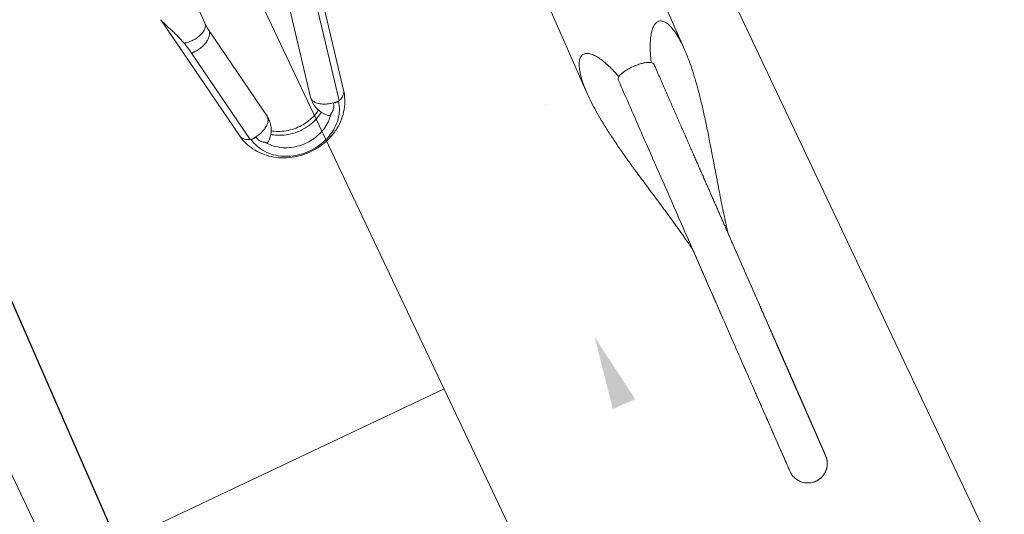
# Model space of a CAD drawing. Header units: metres. Extents: x 134157 to 138734, y 451157 to 455772.
# Tile 532 of 656: x 136622.116 to 136622.672, y 453803.401 to 453803.681. Entities that reach past the tile are written whole.
import ezdxf

# ---------------------------------------------------------------- set-up
doc = ezdxf.new("R2010")
doc.units = ezdxf.units.M
doc.layers.add('-DR-alg-hulplijnen', color=210, linetype='Continuous', plot=False)
doc.layers.add('-DR-nw-gr-arc-gras', color=7, linetype='Continuous', true_color=0xb5d5a4)
for name, color, linetype in [('-DR-nw-inr-fietsparkeren Tulip enkele beugel', 2, 'Continuous'), ('-DR-nw-maatvoering', 3, 'Continuous'), ('VELOPA-FIG25', 1, 'Continuous')]:
    doc.layers.add(name, color=color, linetype=linetype)
doc.layers.add('-DR-nw-vh-arc-sbs df bruinrood Broeder Alarmstraat', color=7, linetype='Continuous', lineweight=9, true_color=0xd8beb6)
doc.styles.add('2-5TXT', font='arial.ttf')
doc.styles.add('Drong', font='txt', dxfattribs={"height": 1.8})
doc.dimstyles.new('Drong', dxfattribs={"dimtxt": 1.8, "dimasz": 2.5, "dimexe": 0, "dimexo": 0, "dimgap": 0.9, "dimtad": 1, "dimzin": 0, "dimdsep": 46, "dimtxsty": 'Drong', "dimblk": 'dimblk-wit', "dimcen": 0, "dimse1": 1, "dimse2": 1, "dimclrd": 256, "dimclre": 1, "dimclrt": 7, "dimadec": 0, "dimazin": 0, "dimtfac": 1, "dimtmove": 0, "dimatfit": 3, "dimfxl": 1, "dimtolj": 1, "dimtzin": 0, "dimarcsym": 0})
doc.dimstyles.new('VELOPA-drukwerk', dxfattribs={"dimscale": 0, "dimtxt": 2.5, "dimasz": 2, "dimexe": 1, "dimexo": 1, "dimgap": 1, "dimtad": 1, "dimdec": 0, "dimdsep": 46, "dimtxsty": '2-5TXT', "dimcen": 8, "dimadec": 1, "dimazin": 0, "dimtfac": 1, "dimtdec": 0, "dimtmove": 0, "dimatfit": 3, "dimfxl": 1, "dimtolj": 1, "dimtzin": 0, "dimarcsym": 0})
pattern_1 = [(115.3356253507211, (136419.7180158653, 453326.2367068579), (-0.2236810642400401, -0.1059037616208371), [0.06, -0.187485]), (205.3356253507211, (136419.7180158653, 453326.2367068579), (0.1059037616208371, -0.22368106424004), [0.06, -0.187485])]

# ---------------------------------------------------------------- blocks, each defined once
blk = doc.blocks.new('*D482')
at = {"layer": '-DR-alg-hulplijnen', "color": 0, "lineweight": -2, "ltscale": 4, "transparency": 16777216}
for p, q in [((-1.268533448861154e-15, -770.7167233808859), (-1.92714493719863e-14, -1064.726652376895)), ((3625, -770.7167233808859), (3625, -1064.726652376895)), ((41.43344676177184, -1044.009928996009), (3583.566553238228, -1044.009928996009))]:
    blk.add_line(p, q, dxfattribs=at)
at = {"layer": '-DR-alg-hulplijnen', "color": 0, "ltscale": 4, "transparency": 16777216}
for points in [[(41.43344676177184, -1037.104354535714), (41.43344676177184, -1050.915503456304), (-1.800291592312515e-14, -1044.009928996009)], [(3583.566553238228, -1037.104354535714), (3583.566553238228, -1050.915503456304), (3625, -1044.009928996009)]]:
    blk.add_solid(points, dxfattribs=at)
at = {"layer": 'Defpoints', "color": 0, "ltscale": 4, "transparency": 16777216}
for p in [(0, -750), (3625, -750), (3625, -1044.009928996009)]:
    blk.add_point(p, dxfattribs=at)
at = {"layer": '-DR-alg-hulplijnen', "color": 0, "ltscale": 4, "transparency": 16777216, "insert": (1812.5, -996.8320429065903), "char_height": 51.79180845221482, "attachment_point": 5, "style": '2-5TXT'}
blk.add_mtext('\\A1;3625', dxfattribs=at)
blk = doc.blocks.new('dimblk-wit')
at = {"color": 7}
blk.add_line((2.842170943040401e-14, -0.3333333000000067), (-2.842170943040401e-14, 0.3333333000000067), dxfattribs=at)
blk.add_solid([(0, 0), (-0.7999999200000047, 0.1999999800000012), (-0.7999999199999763, -0.1999999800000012)], dxfattribs=at)
blk = doc.blocks.new('*D634')
at = {"layer": '-DR-nw-maatvoering', "lineweight": -2, "transparency": 16777216}
blk.add_line((136616.4696596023, 453791.6460135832), (136622.2968280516, 453806.2631956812), dxfattribs=at)
at = {"layer": 'Defpoints', "color": 0, "transparency": 16777216}
for p in [(136622.4819835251, 453806.7276496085), (136622.889603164, 453806.5651512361), (136616.6921237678, 453791.0190612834)]:
    blk.add_point(p, dxfattribs=at)
at = {"layer": '-DR-nw-maatvoering', "lineweight": -2, "transparency": 16777216, "xscale": 0.5, "yscale": 0.5, "zscale": 0.5}
for p, rotation in [((136622.481983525, 453806.7276496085), 68.26520454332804), ((136616.2845041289, 453791.1815596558), 248.2652045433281)]:
    blk.add_blockref('dimblk-wit', p, dxfattribs=dict(at, rotation=rotation))
at = {"layer": '-DR-nw-maatvoering', "color": 7, "transparency": 16777216, "insert": (136619.0454071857, 453799.089283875), "char_height": 0.36, "attachment_point": 5, "rotation": 68.26520454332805, "style": 'Drong'}
blk.add_mtext('\\A1;16.75', dxfattribs=at)
blk = doc.blocks.new('Fietsenrek Tulip enkel')
at = {"layer": '-DR-alg-hulplijnen', "ltscale": 4}
blk.add_line((1925, 0), (0, 0), dxfattribs=at)
at = {"layer": 'VELOPA-FIG25', "color": 252, "linetype": 'Continuous', "lineweight": 9}
for p, q in [((495.772689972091, -141.0990760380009), (573.5617494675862, -155.412532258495)), ((578.061183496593, -160.0371666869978), (520.0285534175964, -149.358961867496)), ((507.4947259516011, -162.9999999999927), (311.0747259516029, -162.9999999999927)), ((569.7877324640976, -174.0683839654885), (511.7551023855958, -163.3901791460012)), ((511.7551023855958, -163.3901791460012), (512.3705032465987, -163.4460002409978)), ((511.7551023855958, -211.6098208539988), (569.7877324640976, -200.931616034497)), ((520.0285534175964, -225.6410381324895), (578.061183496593, -214.962833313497)), ((495.7557838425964, -233.9040347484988), (573.5617494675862, -219.587467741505)), ((298.658684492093, -344.8499999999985), (630.2552322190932, -344.8499999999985)), ((309.4598630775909, -405.1499999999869), (630.2507963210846, -405.1499999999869))]:
    blk.add_line(p, q, dxfattribs=at)
for points, start_tangent, end_tangent in [([(513.1607519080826, -147.7183760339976), (510.0422459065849, -146.6946697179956), (507.153079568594, -145.6307649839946), (504.4932891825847, -144.5501866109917), (502.0300367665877, -143.480861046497), (499.7637301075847, -142.4865463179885), (497.7815417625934, -141.6876164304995), (496.0994907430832, -141.1684539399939), (495.7265333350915, -141.0897224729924)], (-0.9553822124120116, 0.2953723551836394), (-0.9832483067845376, 0.1822711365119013)), ([(507.4947259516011, -163), (508.9946258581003, -162.6679655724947), (510.403976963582, -161.6919071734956), (511.6376968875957, -160.130749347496), (512.6213060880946, -158.0787390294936), (513.2954241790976, -155.6597558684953), (513.6193547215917, -153.0198336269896), (513.5735420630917, -150.3183441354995), (513.1607519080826, -147.7183760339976)], (1, 0), (-0.2299615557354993, 0.973199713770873)), ([(512.370503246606, -163.4460002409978), (513.8332429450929, -163.1500431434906), (515.2912186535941, -162.2782816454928), (516.6650685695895, -160.878168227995), (517.8800100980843, -159.0259150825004), (518.869910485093, -156.822345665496), (519.5808866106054, -154.3874065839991), (519.9742380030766, -151.8536385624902), (520.0285534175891, -149.358961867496)], (1, 0), (-0.04841406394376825, 0.9988273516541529)), ([(520.0285534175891, -149.358961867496), (517.6052190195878, -148.8716865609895), (515.3152293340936, -148.3272174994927), (513.1607519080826, -147.7183760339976)], (-0.9834894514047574, 0.1809654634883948), (-0.9553822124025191, 0.2953723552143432)), ([(573.5617138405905, -155.4127280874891), (573.7128661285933, -155.4431628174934), (575.4500885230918, -156.2476258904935), (576.9283822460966, -157.8094454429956), (578.061183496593, -160.0371666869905)], (0.9838505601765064, -0.1789918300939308), (0.3481890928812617, -0.9374243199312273)), ([(573.5617494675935, -219.5874677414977), (578.7706373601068, -218.0776590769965), (583.6881667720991, -215.5124794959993), (588.2215604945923, -211.8576967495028), (592.0143276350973, -207.3459410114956), (595.0129162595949, -202.0121346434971), (597.0151496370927, -196.1921108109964), (597.984348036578, -190.0517689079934), (597.892170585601, -183.8694163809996), (596.757943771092, -177.8318916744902), (594.6560760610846, -172.2159666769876), (591.6399866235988, -167.1248132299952), (587.9239800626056, -162.8540007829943), (583.523176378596, -159.3805036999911), (578.7266569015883, -156.9047444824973), (573.5617494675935, -155.412532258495)], (0.9834894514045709, 0.1809654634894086), (-0.9834894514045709, 0.1809654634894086)), ([(577.8828285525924, -163.5944361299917), (578.0581665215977, -161.7951034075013), (578.061183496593, -160.0371666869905)], (0.1429102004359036, 0.9897356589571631), (-0.04841406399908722, 0.9988273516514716)), ([(577.8828285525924, -163.5944361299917), (578.1861512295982, -162.8770445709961), (578.3573884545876, -162.0765153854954), (578.3780841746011, -161.2791146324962), (578.2446153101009, -160.5658552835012)], (0.4845798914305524, 0.8747470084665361), (-0.3077783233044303, 0.9514580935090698)), ([(578.2446153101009, -160.5658552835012), (578.1548630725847, -160.2980427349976), (578.061183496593, -160.0371666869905)], (-0.3077783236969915, 0.9514580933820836), (-0.3481890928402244, 0.9374243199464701)), ([(578.2446153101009, -214.4341447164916), (583.0011780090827, -212.9043890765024), (587.3700303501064, -210.1679985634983), (591.143664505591, -206.3549437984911), (594.1428437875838, -201.6463338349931), (596.2251158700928, -196.2658140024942), (597.2915788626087, -190.4689434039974), (597.2915788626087, -184.5310565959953), (596.2251158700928, -178.7341859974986), (594.1428437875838, -173.3536661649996), (591.143664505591, -168.6450562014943), (587.3700303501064, -164.8320014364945), (583.0011780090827, -162.0956109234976), (578.2446153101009, -160.5658552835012)], (0.9834894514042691, 0.1809654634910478), (-0.9834894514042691, 0.1809654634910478)), ([(511.7551023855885, -163.3901791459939), (510.3443160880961, -163.1741171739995), (508.922379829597, -163.0436381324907), (507.4947259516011, -163)], (-0.9834894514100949, 0.1809654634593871), (-1, 0)), ([(577.8828285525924, -163.5944361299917), (577.2849133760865, -166.3407292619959), (576.3266383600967, -168.8847591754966), (575.0707194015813, -171.0600332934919), (573.5993227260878, -172.72422531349), (572.0088353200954, -173.768359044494), (570.4029777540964, -174.1242050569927), (569.7881758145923, -174.0660051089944)], (-0.1429101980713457, -0.9897356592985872), (-0.9830726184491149, 0.1832163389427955)), ([(581.3055040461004, -165.1294488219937), (581.2596432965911, -165.0871941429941), (580.5832160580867, -164.5618098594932), (579.7776140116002, -164.1331376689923), (578.861981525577, -163.8170787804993), (577.8828285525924, -163.5944361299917)], (-0.7317919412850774, 0.6815281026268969), (-0.9834894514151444, 0.1809654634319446)), ([(581.7429735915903, -165.579241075), (581.3055040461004, -165.1294488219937)], (-0.6639546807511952, 0.7477728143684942), (-0.7317919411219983, 0.6815281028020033)), ([(583.3163983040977, -167.5550836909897), (583.3107844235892, -167.5510886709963), (583.0006612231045, -167.2355749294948), (582.6643575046, -166.7823136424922), (582.2783152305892, -166.2445987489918), (581.8175673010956, -165.6645055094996), (581.7429735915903, -165.579241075)], (-0.816839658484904, 0.576864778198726), (-0.6639546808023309, 0.7477728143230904)), ([(569.7877324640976, -174.0683839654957), (572.74650692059, -174.2877739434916), (575.6955799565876, -173.8647761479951), (578.5244736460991, -172.8009716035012), (581.0982246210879, -171.1255928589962), (583.3039738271, -168.8824958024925), (583.9188253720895, -168.0466727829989)], (0.9834894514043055, -0.1809654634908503), (0.5641571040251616, 0.8256674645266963)), ([(579.9956035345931, -203.1606989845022), (581.9342555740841, -199.9058249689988), (583.7395385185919, -195.1817957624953), (584.6636466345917, -190.1008767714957), (584.6636466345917, -184.8991232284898), (583.7395385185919, -179.8182042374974), (581.9342555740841, -175.0941750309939), (579.9956035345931, -171.8393010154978)], (0.5773998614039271, 0.8164615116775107), (-0.5773998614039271, 0.8164615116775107)), ([(583.8994268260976, -167.9998713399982), (583.680129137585, -167.828367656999), (583.3163900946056, -167.5552250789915)], (-0.7831416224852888, 0.6218433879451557), (-0.8069365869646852, 0.5906380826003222)), ([(583.8995416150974, -207.0000360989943), (586.6723694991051, -204.3154133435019), (589.1502162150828, -200.7668309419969), (591.0006356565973, -196.6789411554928), (592.1475709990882, -192.2146738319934), (592.5417483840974, -187.5510255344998), (592.16362860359, -182.8813609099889), (591.0284676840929, -178.4008529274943), (589.1822902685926, -174.2899318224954), (586.7002369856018, -170.7172589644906), (583.8994268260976, -167.9998713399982)], (0.7831353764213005, 0.6218512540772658), (-0.7831416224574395, 0.621843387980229)), ([(578.2560795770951, -202.1207758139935), (579.0847439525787, -200.7668309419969), (580.9351633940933, -196.6789411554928), (582.0820987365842, -192.2146738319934), (582.4762761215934, -187.5510255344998), (582.098156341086, -182.8813609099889), (580.9629954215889, -178.4008529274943), (579.1168180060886, -174.2899318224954), (578.2557944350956, -172.8787873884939)], (0.5507126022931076, 0.834694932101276), (-0.5507311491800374, 0.834682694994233)), ([(569.7877324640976, -200.9316160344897), (572.74650692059, -200.7122260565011), (575.6955799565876, -201.1352238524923), (578.5244736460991, -202.1990283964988), (581.0982246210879, -203.8744071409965), (583.3039738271, -206.117504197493), (583.917779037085, -206.9517960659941)], (0.9834894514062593, 0.1809654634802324), (0.5642593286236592, -0.8255976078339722)), ([(569.7881761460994, -200.9339966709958), (570.4031333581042, -200.8757949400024), (570.4376453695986, -200.8758824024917)], (0.9830726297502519, 0.1832162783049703), (0.9999700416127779, -0.007740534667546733)), ([(570.4376453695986, -200.8758824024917), (572.008766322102, -201.2316107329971), (573.5993205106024, -202.2757727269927), (575.0707066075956, -203.9399486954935), (576.3266339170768, -206.1152313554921), (577.2849118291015, -208.6592654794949), (577.8828285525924, -211.4055638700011)], (0.9999700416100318, -0.007740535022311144), (0.1429101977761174, -0.9897356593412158)), ([(577.8828285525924, -211.4055638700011), (578.8483278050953, -211.1866933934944), (579.7620077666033, -210.8735213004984), (580.5740716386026, -210.4441363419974), (581.2582947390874, -209.9140350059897), (581.3048289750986, -209.8711807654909)], (0.9834894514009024, 0.1809654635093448), (0.7319026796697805, 0.6814091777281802)), ([(581.3048289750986, -209.8711807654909), (581.7614555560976, -209.3998654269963)], (0.7319026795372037, 0.6814091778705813), (0.661212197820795, 0.7501989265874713)), ([(581.7614555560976, -209.3998654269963), (581.8226206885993, -209.3296260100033), (582.2868631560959, -208.743856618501), (582.6730661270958, -208.2054200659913), (583.0086431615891, -207.7546029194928), (583.3163857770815, -207.4447451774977)], (0.6612121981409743, 0.7501989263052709), (0.8176137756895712, 0.5757670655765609)), ([(583.3163898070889, -207.4447759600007), (583.6631090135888, -207.1847250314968), (583.8995416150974, -207.0000360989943)], (0.8069358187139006, 0.5906391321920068), (0.7831353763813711, 0.6218512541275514)), ([(578.061183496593, -214.962833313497), (576.9283822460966, -217.1905545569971), (575.4500885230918, -218.7523741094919), (573.7128661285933, -219.556837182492), (573.5617138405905, -219.5872719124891)], (-0.3481890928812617, -0.9374243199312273), (-0.9838505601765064, -0.1789918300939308)), ([(577.8828285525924, -211.4055638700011), (578.1861512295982, -212.1229554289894), (578.3573884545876, -212.9234846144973), (578.3780841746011, -213.7208853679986), (578.2446153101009, -214.4341447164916)], (0.4845798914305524, -0.8747470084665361), (-0.3077783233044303, -0.9514580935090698)), ([(577.8828285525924, -211.4055638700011), (578.0581665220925, -213.2048965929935), (578.061183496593, -214.962833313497)], (0.1429102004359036, -0.9897356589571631), (-0.04841406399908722, -0.9988273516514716)), ([(578.2446153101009, -214.4341447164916), (578.1548630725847, -214.7019572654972), (578.061183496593, -214.962833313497)], (-0.3077783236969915, -0.9514580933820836), (-0.3481890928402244, -0.9374243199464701)), ([(623.1085956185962, -362.975236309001), (622.2150253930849, -362.6181009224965), (618.5377257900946, -360.9725926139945), (615.4324675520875, -359.2727979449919), (612.9078133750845, -357.5213157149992), (610.996451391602, -355.7188084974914), (609.7693030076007, -353.8682929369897), (609.3515709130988, -351.9886879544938), (609.8926333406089, -350.1718612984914), (611.419115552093, -348.5539733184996), (613.8862791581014, -347.1894561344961), (617.2304940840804, -346.1165101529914), (621.2275092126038, -345.3817202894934), (625.6913015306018, -344.9707063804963), (630.2434380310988, -344.8499869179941)], (-0.9310904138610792, 0.3647884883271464), (0.9999999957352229, -9.235558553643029e-05)), ([(630.2434380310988, -344.8499869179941), (630.5682460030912, -344.8505678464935), (635.8394298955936, -345.0005259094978), (641.5077718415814, -345.4091434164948), (647.5858134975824, -346.0710287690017), (654.0919371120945, -346.9837572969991), (661.0486862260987, -348.1453052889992), (668.4823239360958, -349.5517247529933), (676.4228659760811, -351.1947983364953), (684.9047558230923, -353.0596304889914), (693.9686945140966, -355.1223479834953), (703.6661116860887, -357.3484173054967), (714.065781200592, -359.6916043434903), (725.2560965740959, -362.0921755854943), (734.9299721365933, -364.0195937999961)], (0.9999999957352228, -9.235558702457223e-05), (0.9822508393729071, -0.1875720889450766)), ([(629.0812565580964, -365.0520946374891), (626.4720561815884, -364.203896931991), (623.1085956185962, -362.975236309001)], (-0.9552161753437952, 0.2959088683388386), (-0.9310904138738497, 0.3647884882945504)), ([(630.4995653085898, -364.0113614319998), (630.0894004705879, -364.0777108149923), (629.2739631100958, -364.7146653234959), (628.527582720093, -365.9657673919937), (627.912531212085, -367.7049275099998), (627.4392903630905, -369.8863189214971), (627.1412687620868, -372.3970982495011), (627.0431135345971, -375)], (-0.9999999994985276, 3.166930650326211e-05), (0, -1)), ([(872.2429914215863, -364.0004512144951), (871.4931166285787, -364.0000542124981), (869.4321402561, -364.0000253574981), (865.9668989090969, -363.9997935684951), (861.1663724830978, -363.9999842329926), (855.1057197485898, -363.9999909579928), (847.8372212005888, -363.9998791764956), (839.2823724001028, -364.0001512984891), (829.3728744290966, -364.0001620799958), (818.0721323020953, -363.9998144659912), (805.4171970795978, -364.0001844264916), (791.4152382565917, -363.998548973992), (776.0161688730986, -364.0001285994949), (759.0278948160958, -364.0000092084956), (740.0685224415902, -364.0000362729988), (718.6458642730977, -363.999994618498), (693.9956133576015, -363.9999833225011), (664.8701945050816, -364.0000025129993), (630.4995657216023, -364.000002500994)], (-0.9999996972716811, 0.0007781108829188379), (-0.9999999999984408, 1.765950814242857e-06)), ([(776.9873472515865, -364.0000712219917), (765.312209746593, -363.9999653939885), (743.8571046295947, -363.9999999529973), (734.9336313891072, -364.0000654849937)], (-0.9999999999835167, 5.741668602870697e-06), (-0.9999999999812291, -6.12716366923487e-06)), ([(810.7829483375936, -364.0000404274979), (803.1118054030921, -363.9999004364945)], (-0.9999999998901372, 1.482314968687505e-05), (-0.9999999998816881, 1.538258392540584e-05)), ([(850.0260308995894, -363.9998981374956), (845.338346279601, -363.9997527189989), (836.2556908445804, -363.9999374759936), (825.7705308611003, -363.9999853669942), (824.0263019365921, -363.9999962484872)], (-0.9999999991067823, 4.226624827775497e-05), (-0.9999999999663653, -8.20179703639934e-06)), ([(856.730545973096, -364.0000669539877), (853.1773717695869, -364.0000204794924), (850.0260308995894, -363.9998981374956)], (-0.9999999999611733, -8.812121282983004e-06), (-0.9999999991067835, 4.226621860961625e-05)), ([(871.4694475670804, -364.000045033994), (871.4139717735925, -364.000025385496), (869.0702892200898, -363.9998221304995), (865.1537784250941, -363.9996671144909), (859.7983261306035, -363.9999621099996), (856.730545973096, -364.0000669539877)], (-0.9999999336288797, 0.000364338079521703), (-0.9999999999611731, -8.812155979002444e-06)), ([(872.2429914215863, -364.0004512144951), (871.4694475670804, -364.000045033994)], (-0.9999997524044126, 0.0007036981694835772), (-0.9999999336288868, 0.0003643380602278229)), ([(883.1628713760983, -375.0000000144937), (882.9785095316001, -372.9941615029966), (882.2363011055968, -370.5810662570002), (880.9634476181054, -368.4007516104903), (879.2270010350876, -366.5680747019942), (877.1184349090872, -365.1795784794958), (874.748826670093, -364.3084069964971), (872.2429914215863, -364.0004512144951)], (-0.000207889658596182, 0.9999999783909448), (-0.999973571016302, 0.007270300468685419)), ([(627.0431135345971, -375), (627.1413231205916, -377.6036120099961), (627.4393626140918, -380.1141189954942), (627.9124566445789, -382.2948046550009), (628.5276296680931, -384.0343363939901), (629.274075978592, -385.2854708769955), (630.0892778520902, -385.9222425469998), (630.4995554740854, -385.9886385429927)], (0, -1), (0.9999999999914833, 4.127184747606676e-06)), ([(871.9053827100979, -386.0000242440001), (872.0186496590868, -386.0001062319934), (872.1314808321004, -386.0000680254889), (872.2394728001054, -385.9995943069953), (872.352623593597, -385.9982075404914), (872.469788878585, -385.9955620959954), (872.6096794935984, -385.9907679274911), (872.7593012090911, -385.9836665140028), (872.9182448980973, -385.9738833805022), (873.0846190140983, -385.9611649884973), (873.2559320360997, -385.945411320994), (873.4296574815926, -385.9266701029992), (873.6048133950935, -385.9049405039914), (873.782468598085, -385.8799764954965), (873.9632663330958, -385.8515263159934), (874.1478368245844, -385.819289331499), (874.3367942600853, -385.7829140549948), (874.5307265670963, -385.7419973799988), (874.7297973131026, -385.6961773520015), (874.9335433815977, -385.6452229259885), (875.1414431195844, -385.5889368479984), (875.3529690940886, -385.5271473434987), (875.5675922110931, -385.4597091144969), (875.7848862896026, -385.3864687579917), (876.0045559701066, -385.3072437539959), (876.2263066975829, -385.2218588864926), (876.4498359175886, -385.130149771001), (876.6748334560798, -385.0319635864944), (876.9009819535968, -384.9271597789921), (877.1279573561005, -384.8156107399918), (877.3554294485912, -384.6972024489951), (877.5830624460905, -384.5718350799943), (877.8105427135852, -384.4394073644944), (878.0379350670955, -384.2995879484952), (878.2655584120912, -384.1518319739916), (878.4936867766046, -383.9955380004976), (878.7225365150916, -383.8300528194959), (878.9522602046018, -383.6546723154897), (879.1829399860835, -383.4686425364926), (879.4145805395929, -383.2711608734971), (879.6472223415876, -383.0612653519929), (879.881109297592, -382.8376294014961), (880.1163775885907, -382.5987824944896), (880.352761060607, -382.3434045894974), (880.5886089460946, -382.071559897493), (880.8218664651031, -381.783947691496), (881.0505732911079, -381.4814369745), (881.2728853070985, -381.1650663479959), (881.4870965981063, -380.836038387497), (881.6919304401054, -380.4952408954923), (881.8867776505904, -380.1426063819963), (882.0710548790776, -379.7779454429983), (882.244111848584, -379.4010859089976), (882.4052289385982, -379.0118793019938), (882.553615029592, -378.6102078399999), (882.6884056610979, -378.1959920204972), (882.8086615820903, -377.76919881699), (882.91336776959, -377.3298505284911), (883.0014330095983, -376.8780342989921), (883.071690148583, -376.413912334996), (883.1228971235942, -375.9377328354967), (883.1537389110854, -375.4498416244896), (883.1629410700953, -375)], (0.9999997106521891, -0.0007607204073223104), (-3.90510129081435e-07, 0.9999999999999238)), ([(623.1077570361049, -387.0250978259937), (622.282172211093, -387.3545593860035), (618.6141333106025, -388.9897904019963), (615.511803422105, -390.6787742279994), (612.9832051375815, -392.4188048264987), (611.0595254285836, -394.2091158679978), (609.8089641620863, -396.0461268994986), (609.3506863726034, -397.9149309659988), (609.8308567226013, -399.7218948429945), (611.2801363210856, -401.339836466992), (613.7006237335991, -402.7312795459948), (617.0481344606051, -403.8383705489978), (621.0658384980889, -404.5964227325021), (625.5584077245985, -405.0217434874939), (630.2425906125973, -405.1500083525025)], (-0.9310869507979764, -0.36479732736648), (0.99999999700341, 7.741563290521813e-05)), ([(629.0812124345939, -384.9479210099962), (626.5235794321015, -385.7785405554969), (623.1077570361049, -387.0250978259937)], (-0.9552154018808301, -0.295911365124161), (-0.9310869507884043, -0.3647973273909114)), ([(630.2425906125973, -405.1500083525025), (630.4658011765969, -405.1497307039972), (635.767115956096, -405.0031636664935), (641.4645281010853, -404.5947976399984), (647.5697844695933, -403.9309780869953), (654.1006234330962, -403.0149028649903), (661.0790582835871, -401.8492659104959), (668.5311102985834, -400.4385772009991), (676.4866384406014, -398.7915415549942), (684.9797676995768, -396.9235203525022), (694.050784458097, -394.8588074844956), (703.7504897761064, -392.6323013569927), (714.147311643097, -390.2903733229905), (725.3289978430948, -387.8927360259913), (734.9316254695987, -385.9800912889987)], (0.9999999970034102, 7.741562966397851e-05), (0.9822513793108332, 0.1875692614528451)), ([(630.4995555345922, -386.000002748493), (631.0568438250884, -386.0000059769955), (633.1263456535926, -386.0000264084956), (635.1684272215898, -386.0000554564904), (637.1836616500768, -386.0000880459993), (639.1726193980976, -386.0001201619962), (641.1358685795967, -386.0001487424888), (643.0739752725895, -386.0001715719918), (644.9875038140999, -386.000187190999), (646.877017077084, -386.0001948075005), (648.7430767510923, -386.0001942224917), (650.5862397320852, -386.0001857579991), (652.4070537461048, -386.0001701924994), (654.2060658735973, -386.0001487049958), (655.9838238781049, -386.0001228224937), (657.7408763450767, -386.0000943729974), (659.4777728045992, -386.0000654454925), (661.1950638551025, -386.0000383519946), (662.8933012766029, -386.0000155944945), (664.573039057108, -385.9999995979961), (666.2348340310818, -385.999990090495), (667.8792405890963, -385.9999852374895), (669.50674258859, -385.9999835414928), (671.1176652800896, -385.9999838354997), (672.7123135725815, -385.9999852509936), (674.2909936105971, -385.9999871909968), (675.8540127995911, -385.9999892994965), (677.4016798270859, -385.9999914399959), (678.9343046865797, -385.999993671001), (680.4521986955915, -385.9999962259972), (681.955674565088, -385.9999994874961), (683.44504654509, -386.0000034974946), (684.9206289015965, -386.0000076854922), (686.3827370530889, -386.0000115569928), (687.8316860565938, -386.0000147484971), (689.2677387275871, -386.0000170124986), (690.6910985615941, -386.0000182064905), (692.1019671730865, -386.0000182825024), (693.5005475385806, -386.0000172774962), (694.8870439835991, -386.0000153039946), (696.2616621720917, -386.0000125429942), (697.6246090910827, -386.0000092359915), (698.9760930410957, -386.0000056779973), (700.3163236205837, -386.0000022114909), (701.6455117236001, -385.9999992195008), (702.9638692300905, -385.9999969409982), (704.2716082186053, -385.999995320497), (705.5689419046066, -385.9999942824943), (706.8560848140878, -385.9999937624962), (708.1332461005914, -385.9999937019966), (709.4005792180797, -385.9999940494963), (710.6582100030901, -385.9999947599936), (711.9062651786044, -385.9999957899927), (713.1448725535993, -385.9999970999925), (714.3741610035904, -385.9999986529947), (715.5942604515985, -386.0000004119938), (716.8053018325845, -386.0000023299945), (718.007416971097, -386.0000043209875), (719.2007386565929, -386.0000062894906), (720.3854006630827, -386.0000081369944), (721.5615377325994, -386.0000097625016), (722.7292855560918, -386.0000110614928), (723.888780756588, -386.0000119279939), (725.0401608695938, -386.0000122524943), (726.1835643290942, -386.0000119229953), (727.3191304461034, -386.0000108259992), (728.4469925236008, -386.0000088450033), (729.567245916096, -386.0000058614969), (730.6799742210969, -386.0000017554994), (731.7852616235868, -385.9999964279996), (732.8831913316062, -385.999990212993), (733.9738462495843, -385.9999837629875), (735.0573100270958, -385.9999776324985), (736.1336670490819, -385.9999722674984), (737.203002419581, -385.9999680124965), (738.2654019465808, -385.999965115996), (739.3209521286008, -385.9999637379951), (740.3697401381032, -385.9999639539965), (741.411853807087, -385.9999657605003), (742.4473816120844, -385.9999690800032), (743.4764126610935, -385.9999737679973), (744.4990366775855, -385.9999796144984), (745.5153439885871, -385.9999863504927), (746.5254255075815, -385.9999936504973), (747.5293727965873, -386.0000011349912), (748.5272819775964, -386.0000081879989), (749.5193709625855, -386.0000140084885), (750.5057818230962, -386.0000179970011), (751.4865296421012, -386.0000197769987), (752.4616311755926, -386.0000191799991), (753.4311048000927, -386.0000162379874), (754.3949704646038, -386.0000111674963), (755.3532496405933, -386.0000043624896), (756.3059609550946, -385.9999965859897), (757.2530811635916, -385.9999904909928), (758.1945653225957, -385.9999885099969), (759.1303725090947, -385.9999913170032), (760.0604660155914, -385.9999979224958), (760.9848532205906, -386.0000051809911), (761.9037100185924, -386.0000079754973), (762.8172507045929, -386.0000048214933), (763.7256830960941, -385.9999988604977), (764.6292087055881, -385.9999976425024), (765.5280142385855, -386.000011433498), (766.4221813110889, -386.0000376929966), (767.311727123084, -386.0000664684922), (768.1966693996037, -386.0000900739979), (769.0770274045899, -386.0001031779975), (769.9528218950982, -386.0001027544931), (770.824065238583, -386.0000880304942), (771.6907930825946, -386.0000604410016), (772.5530724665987, -386.0000235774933), (773.4109700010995, -385.9999831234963), (774.2645347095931, -385.9999439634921), (775.113783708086, -385.9999070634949), (775.958732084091, -385.9998735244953), (776.7993965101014, -385.9998450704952), (777.6357951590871, -385.9998240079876), (778.467947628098, -385.9998131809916), (779.2958748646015, -385.9998159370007), (780.1195990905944, -385.9998360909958), (780.9391437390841, -385.9998778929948), (781.7545333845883, -385.9999459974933), (782.5657937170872, -386.0000453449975), (783.3729535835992, -386.0001752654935), (784.1760460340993, -386.0003262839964), (784.9751051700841, -386.0004891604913), (785.770165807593, -386.0006557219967), (786.5612634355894, -386.0008188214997), (787.3484341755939, -386.0009722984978), (788.1317147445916, -386.001110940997), (788.9111424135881, -386.0012304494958), (789.6867549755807, -386.0013274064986), (790.4585907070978, -386.0013992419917), (791.2266883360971, -386.0014442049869), (791.9910870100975, -386.0014613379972), (792.7518235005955, -386.0014504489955), (793.5088956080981, -386.0014120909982), (794.2622939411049, -386.001347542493), (795.0120142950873, -386.0012587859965), (795.7580534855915, -386.0011484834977), (796.5004093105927, -386.0010199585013), (797.2390805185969, -386.000877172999), (797.9740667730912, -386.0007247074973), (798.7053686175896, -386.0005677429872), (799.4329874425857, -386.0004120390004), (800.1569254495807, -386.0002639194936), (800.8771856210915, -386.0001302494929), (801.5937716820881, -386.0000184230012), (802.3066882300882, -385.9999345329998), (803.015935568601, -385.9998763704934), (803.7215117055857, -385.9998395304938), (804.4234156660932, -385.9998200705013), (805.121647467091, -385.999814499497), (805.816208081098, -385.9998197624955), (806.5070994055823, -385.9998332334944), (807.194324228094, -385.9998527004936), (807.8778861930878, -385.9998763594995), (808.5577897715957, -385.9999028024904), (809.2340402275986, -385.9999310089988), (809.9066435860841, -385.9999603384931), (810.5756066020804, -385.9999905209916), (811.2409367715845, -386.0000216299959), (811.902640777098, -386.0000532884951), (812.5607224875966, -386.0000843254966), (813.2151862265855, -386.0001136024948), (813.8660371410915, -386.0001400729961), (814.513281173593, -386.0001627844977), (815.1569250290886, -386.0001808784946), (815.7969691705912, -386.0001935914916), (816.4333966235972, -386.000200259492), (817.0661932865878, -386.0002003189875), (817.6953462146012, -386.0001933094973), (818.3208434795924, -386.0001788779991), (818.9426741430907, -386.000156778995), (819.5608282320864, -386.000126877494), (820.1752967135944, -386.0000891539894), (820.7860714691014, -386.0000437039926), (821.3931429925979, -385.9999909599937), (821.9964928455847, -385.9999338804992), (822.5961054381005, -385.9998765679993), (823.1919668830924, -385.9998224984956), (823.7840645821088, -385.9997745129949), (824.3723872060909, -385.999734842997), (824.9569246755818, -385.9997051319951), (825.5376681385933, -385.999686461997), (826.1146099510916, -385.9996793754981), (826.687743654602, -385.9996838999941), (827.2570639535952, -385.9996995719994), (827.8225666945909, -385.9997254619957), (828.3842488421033, -385.9997601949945), (828.9421084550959, -385.9998019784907), (829.4961446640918, -385.9998486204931), (830.0463576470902, -385.9998975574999), (830.5927486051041, -385.9999458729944), (831.1353183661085, -385.9999903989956), (831.6740658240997, -386.0000290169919), (832.2089984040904, -386.0000606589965), (832.740124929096, -386.0000843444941), (833.2674547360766, -386.0000991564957), (833.7909976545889, -386.0001042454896), (834.3107639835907, -386.0000988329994), (834.8267644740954, -386.0000822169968), (835.3390103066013, -386.0000537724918), (835.8475129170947, -386.0000129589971), (836.3522400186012, -385.9999618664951), (836.8531523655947, -385.9999099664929), (837.3502400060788, -385.9998658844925), (837.8435367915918, -385.9998355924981), (838.3331023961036, -385.9998225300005), (838.8189598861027, -385.9998277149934), (839.3011338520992, -385.9998498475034), (839.7796504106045, -385.9998854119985), (840.2545371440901, -385.9999287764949), (840.7258230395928, -385.9999722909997), (841.193535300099, -386.0000064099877), (841.657617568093, -386.0000247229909), (842.1180408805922, -386.0000299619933), (842.5748094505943, -386.0000257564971), (843.0279279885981, -386.0000154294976), (843.477401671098, -386.0000020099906), (843.923236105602, -385.9999882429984), (844.365437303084, -385.9999765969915), (844.8040116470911, -385.9999692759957), (845.2389658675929, -385.9999682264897), (845.6703070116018, -385.9999751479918), (846.0980424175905, -385.9999914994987), (846.5221963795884, -386.0000181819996), (846.9428431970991, -386.0000516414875), (847.3600038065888, -386.0000860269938), (847.7736922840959, -386.0001166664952), (848.1839217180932, -386.0001400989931), (848.590704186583, -386.0001540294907), (848.9940507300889, -386.0001572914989), (849.3939713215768, -386.0001498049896), (849.7904748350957, -386.0001325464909), (850.1835690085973, -386.0001075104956), (850.5732604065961, -386.0000776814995), (850.9595543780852, -386.000047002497), (851.3424550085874, -386.000020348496), (851.7219805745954, -386.0000033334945), (852.0982521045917, -385.9999973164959), (852.4712981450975, -385.9999984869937), (852.8411219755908, -386.0000034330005), (853.2077260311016, -386.0000094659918), (853.5711118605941, -386.0000146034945), (853.9312800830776, -386.0000175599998), (854.2882303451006, -386.0000177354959), (854.6419612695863, -386.0000152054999), (854.9924704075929, -386.0000107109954), (855.3397541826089, -386.0000056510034), (855.6838078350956, -386.0000020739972), (856.0246253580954, -386.0000026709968), (856.3621994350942, -386.0000107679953), (856.6965691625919, -386.0000297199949), (857.0278646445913, -386.0000573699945), (857.3560743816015, -386.0000887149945), (857.6811628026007, -386.000119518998), (858.0030936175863, -386.0001463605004), (858.3218301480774, -386.0001666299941), (858.6373352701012, -386.0001785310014), (858.9495713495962, -386.00018107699), (859.2585001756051, -386.0001740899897), (859.5640828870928, -386.000158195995), (859.8662798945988, -386.0001348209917), (860.1650507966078, -386.0001061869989), (860.4603542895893, -386.0000753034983), (860.7521480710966, -386.0000459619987), (861.0403887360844, -386.0000227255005), (861.3250432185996, -386.0000108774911), (861.6062922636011, -386.0000123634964), (861.8841857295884, -386.0000224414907), (862.1586879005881, -386.0000364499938), (862.4297622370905, -386.0000506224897), (862.6973712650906, -386.0000620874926), (862.9614764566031, -386.0000688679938), (863.2220380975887, -386.0000698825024), (863.4790151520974, -386.0000649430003), (863.7323651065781, -386.000054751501), (863.9820438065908, -386.0000408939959), (864.2280052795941, -386.0000258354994), (864.4702015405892, -386.0000129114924), (864.7085823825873, -386.000006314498), (864.9430951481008, -386.0000110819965), (865.1737331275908, -386.0000328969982), (865.4008468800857, -386.0000720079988), (865.6244917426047, -386.000121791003), (865.8446352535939, -386.0001760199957), (866.0612437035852, -386.0002293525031), (866.2742819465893, -386.0002773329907), (866.4837131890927, -386.0003163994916), (866.6894987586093, -386.0003438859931), (866.8915978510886, -386.0003580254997), (867.0899672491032, -386.000357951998), (867.2845610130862, -386.0003437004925), (867.4753301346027, -386.0003162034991), (867.6622221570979, -386.0002772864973), (867.8451807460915, -386.0002296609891), (868.0241452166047, -386.000176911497), (868.1990499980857, -386.000123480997), (868.3698240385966, -386.000074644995), (868.5364595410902, -386.0000362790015), (868.6993582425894, -386.0000099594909), (868.858571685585, -385.9999927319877), (869.0140649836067, -385.9999820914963), (869.165800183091, -385.9999762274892), (869.3137357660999, -385.9999740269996), (869.4578260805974, -385.9999750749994), (869.5980206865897, -385.9999796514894), (869.7342636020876, -385.9999887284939), (869.8666973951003, -386.0000031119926), (869.9955116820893, -386.0000200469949), (870.1206400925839, -386.0000361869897), (870.2420163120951, -386.0000489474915), (870.3595730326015, -386.0000565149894), (870.4732412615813, -386.0000578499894), (870.5829495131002, -386.0000526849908), (870.6886228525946, -386.0000415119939), (870.8875429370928, -386.0000067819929), (871.0696668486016, -385.9999695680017), (871.2352382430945, -385.9999434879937), (871.3846131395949, -385.9999361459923), (871.5182468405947, -385.999950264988), (871.6367516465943, -385.9999847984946), (871.7432779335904, -386.0000303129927), (871.8856211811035, -386.0000355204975), (871.993248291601, -385.9999588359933), (872.0980700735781, -385.9999989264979), (872.2013598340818, -385.999772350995), (872.2025413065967, -385.9997516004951)], (0.9999999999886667, -4.760948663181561e-06), (-0.002398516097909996, 0.9999971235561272)), ([(734.9351199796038, -386.0000380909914), (734.997742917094, -386.0000384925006), (735.9610602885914, -386.0000436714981), (736.9179323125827, -386.000046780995), (737.8684389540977, -386.0000476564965), (738.8126603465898, -386.0000462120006), (739.7506767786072, -386.000042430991), (740.682568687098, -386.0000363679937), (741.608416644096, -386.0000281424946), (742.5283013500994, -386.0000179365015), (743.442314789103, -386.0000059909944), (744.3505343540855, -385.9999926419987), (745.2530050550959, -385.999978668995), (746.149769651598, -385.9999650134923), (747.0408713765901, -385.9999524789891), (747.9263539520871, -385.9999417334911), (748.8062615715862, -385.9999333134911), (749.6806388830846, -385.9999276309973), (750.5495309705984, -385.9999249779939), (751.4129833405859, -385.9999255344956), (752.2710419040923, -385.9999293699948), (753.1237529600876, -385.9999364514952), (753.9711631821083, -385.9999466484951), (754.8133196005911, -385.9999597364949), (755.6502695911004, -385.9999754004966), (756.4820608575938, -385.9999932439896), (757.308743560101, -386.0000126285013), (758.1303817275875, -386.0000318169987), (758.9470444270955, -386.0000489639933), (759.7588003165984, -386.0000626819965), (760.5657176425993, -386.0000720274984), (761.3678642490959, -386.0000764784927), (762.1653075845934, -386.0000759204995), (762.9581147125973, -386.0000706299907), (763.7463506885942, -386.0000612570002), (764.5300192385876, -386.0000488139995), (765.3091307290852, -386.0000346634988), (766.0837189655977, -386.0000205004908), (766.8538179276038, -386.0000083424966), (767.6194617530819, -386.0000005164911), (768.380684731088, -385.9999996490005), (769.1375231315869, -386.0000077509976), (769.8900123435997, -386.0000224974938), (770.6381842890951, -386.0000405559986), (771.3820710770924, -386.0000591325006), (772.1217050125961, -386.0000759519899), (772.857118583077, -386.0000892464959), (773.5883444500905, -386.0000977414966), (774.3154154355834, -386.0001006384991), (775.0383645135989, -386.0000976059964), (775.7572247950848, -386.000088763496), (776.472029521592, -386.0000746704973), (777.1828120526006, -386.0000563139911), (777.8896058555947, -386.0000350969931), (778.5924444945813, -386.0000128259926), (779.2913616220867, -385.9999917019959), (779.9863897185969, -385.9999737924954), (780.6775500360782, -385.9999594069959), (781.3648600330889, -385.9999483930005), (782.0483378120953, -385.9999405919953), (782.7280020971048, -385.999935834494), (783.4038722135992, -385.9999339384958), (784.0759680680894, -385.9999347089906), (784.7443284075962, -385.9999379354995), (785.4090243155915, -385.9999433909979), (786.0700734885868, -385.9999508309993), (786.727490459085, -385.9999599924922), (787.381290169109, -385.9999705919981), (788.031487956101, -385.9999823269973), (788.6780995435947, -385.9999948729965), (789.321141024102, -386.0000078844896), (789.9606290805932, -386.0000210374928), (790.5965818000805, -386.0000341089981), (791.229017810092, -386.0000469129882), (791.8579560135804, -386.0000592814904), (792.4834155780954, -386.0000710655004), (793.105415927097, -386.0000821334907), (793.7239767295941, -386.0000923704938), (794.3391178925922, -386.0001016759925), (794.950859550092, -386.0001099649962), (795.5592220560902, -386.0001171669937), (796.1642259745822, -386.0001232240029), (796.7658920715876, -386.000128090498), (797.3642413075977, -386.0001317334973), (797.9592948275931, -386.000134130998), (798.5510739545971, -386.0001352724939), (799.1396001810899, -386.0001351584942), (799.724895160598, -386.0001337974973), (800.3069807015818, -386.0001312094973), (800.8858787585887, -386.0001274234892), (801.4616114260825, -386.0001224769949), (802.0342009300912, -386.0001164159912), (802.6036696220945, -386.0001092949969), (803.1700399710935, -386.0001011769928), (803.733334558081, -386.0000921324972), (804.2935760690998, -386.0000822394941), (804.8507862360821, -386.0000715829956), (805.4049747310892, -386.0000602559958), (805.9561519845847, -386.0000483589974), (806.5043302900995, -386.0000359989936), (807.0495221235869, -386.0000232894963), (807.5917401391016, -386.0000103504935), (808.1309971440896, -385.9999973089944), (808.6673047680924, -385.9999843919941), (809.2006740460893, -385.9999720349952), (809.7311165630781, -385.9999606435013), (810.2586441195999, -385.9999505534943), (810.7832687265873, -385.9999420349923), (811.3050025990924, -385.9999352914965), (811.8238581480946, -385.9999304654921), (812.3398479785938, -385.9999276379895), (812.8529848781, -385.9999268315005), (813.3632818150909, -385.9999280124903), (813.8707519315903, -385.9999310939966), (814.375408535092, -385.9999359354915), (814.8772650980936, -385.9999423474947), (815.3763352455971, -385.9999500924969), (815.8726327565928, -385.9999588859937), (816.366171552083, -385.9999683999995), (816.856965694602, -385.9999782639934), (817.3450293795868, -385.9999880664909), (817.8303766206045, -385.9999973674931), (818.3130198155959, -386.0000059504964), (818.7929736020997, -386.0000138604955), (819.2702531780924, -386.0000211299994), (819.7448738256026, -386.0000277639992), (820.2168509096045, -386.0000337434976), (820.6861998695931, -386.0000390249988), (821.1529362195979, -386.0000435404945), (821.6170755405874, -386.0000472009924), (822.0786334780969, -386.0000498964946), (822.5376257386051, -386.0000514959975), (822.9940680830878, -386.0000518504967), (823.4479763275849, -386.0000507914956), (823.8993663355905, -386.0000481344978), (824.3482540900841, -386.0000436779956), (824.79466983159, -386.0000372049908), (825.2386375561, -386.0000284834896), (825.6801695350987, -386.0000172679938), (826.1192781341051, -386.000003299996), (826.5559725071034, -385.9999864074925), (826.9902548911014, -385.9999673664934), (827.4221353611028, -385.9999473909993), (827.8516246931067, -385.9999275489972), (828.2787338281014, -385.9999087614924), (828.703473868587, -385.9998918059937), (829.125856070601, -385.9998773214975), (829.5458918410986, -385.9998658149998), (829.9635927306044, -385.9998576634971), (830.3789704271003, -385.9998531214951), (830.7920367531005, -385.9998523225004), (831.2028036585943, -385.9998552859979), (831.611283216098, -385.9998619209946), (832.0174876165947, -385.9998720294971), (832.4214291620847, -385.999885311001), (832.8231202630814, -385.9999013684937), (833.2225734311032, -385.9999197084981), (833.6198012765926, -385.9999397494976), (834.0148165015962, -385.999960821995), (834.4076318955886, -385.9999821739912), (834.7982603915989, -386.0000029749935), (835.1867170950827, -386.0000223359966), (835.5730195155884, -386.0000394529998), (835.9571851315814, -386.0000536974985), (836.3392312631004, -386.0000646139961), (836.7191750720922, -386.0000719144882), (837.0970335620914, -386.0000754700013), (837.4728235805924, -386.0000753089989), (837.8465618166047, -386.0000716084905), (838.2182648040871, -386.0000646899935), (838.5879489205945, -386.0000550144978), (838.9556303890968, -386.000043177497), (839.3213252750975, -386.0000299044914), (839.6850494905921, -386.0000160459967), (840.0468187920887, -386.000002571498), (840.4066487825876, -385.9999905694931), (840.7645549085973, -385.9999812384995), (841.1205524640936, -385.9999758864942), (841.4746565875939, -385.9999759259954), (841.8268822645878, -385.9999828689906), (842.1772443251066, -385.9999983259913), (842.5257871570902, -386.0000232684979), (842.8725493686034, -386.0000551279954), (843.21752307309, -386.0000905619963), (843.5607047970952, -386.0001266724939), (843.9020842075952, -386.0001609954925), (844.2416509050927, -386.0001914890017), (844.5793946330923, -386.0002165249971), (844.9153052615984, -386.0002348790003), (845.2493727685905, -386.0002457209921), (845.5815872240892, -386.0002486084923), (845.9119387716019, -386.0002434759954), (846.2404176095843, -386.000230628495), (846.567013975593, -386.000210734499), (846.8917181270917, -386.0001848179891), (847.2145203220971, -386.0001542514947), (847.5354108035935, -386.0001207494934), (847.8543797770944, -386.0000863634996), (848.1714173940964, -386.0000534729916), (848.4865137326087, -386.0000247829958), (848.7996755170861, -386.00000311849), (849.1109593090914, -385.999988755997), (849.4203605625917, -385.9999800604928), (849.7278678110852, -385.9999755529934), (850.0334697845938, -385.9999739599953), (850.3371553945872, -385.9999742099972), (850.6389137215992, -385.9999754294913), (850.9387340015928, -385.9999769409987), (851.2366056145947, -385.9999782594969), (851.5325180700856, -385.9999790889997), (851.8264609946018, -385.9999793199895), (852.1184241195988, -385.9999790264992), (852.4083972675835, -385.9999784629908), (852.696370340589, -385.9999780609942), (852.9823333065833, -385.9999784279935), (853.2662761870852, -385.9999803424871), (853.5481890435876, -385.9999847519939), (853.8280619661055, -385.9999927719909), (854.1058850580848, -386.0000056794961), (854.3816627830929, -386.0000248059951), (854.6554607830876, -386.000049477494), (854.9272804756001, -386.000077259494), (855.1971123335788, -386.000105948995), (855.4649467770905, -386.0001336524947), (855.7307741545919, -386.0001587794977), (855.9945847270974, -386.0001800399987), (856.2563686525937, -386.0001964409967), (856.5161159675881, -386.0002072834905), (856.7738165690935, -386.0002121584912), (857.0294601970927, -386.0002109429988), (857.2830364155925, -386.0002037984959), (857.5345345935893, -386.0001911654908), (857.7839438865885, -386.0001737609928), (858.0312532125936, -386.0001525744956), (858.2764512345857, -386.0001288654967), (858.5195263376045, -386.0001041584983), (858.7604666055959, -386.0000802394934), (858.9992597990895, -386.0000591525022), (859.2358933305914, -386.0000431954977), (859.4703567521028, -386.0000349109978), (859.702752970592, -386.0000355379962), (859.9331190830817, -386.0000428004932), (860.1614352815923, -386.000054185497), (860.3876858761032, -386.0000675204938), (860.6118551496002, -386.0000809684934), (860.8339273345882, -386.0000930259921), (861.0538865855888, -386.0001025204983), (861.2717169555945, -386.0001086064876), (861.4874023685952, -386.0001107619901), (861.7009265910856, -386.000108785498), (861.912273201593, -386.0001027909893), (862.1214255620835, -386.0000932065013), (862.3283667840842, -386.0000807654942), (862.533079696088, -386.0000665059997), (862.7355468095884, -386.000051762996), (862.9357502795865, -386.0000381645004), (863.133671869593, -386.0000276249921), (863.3292929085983, -386.0000223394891), (863.5225942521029, -386.0000247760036), (863.7135572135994, -386.0000376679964), (863.9023347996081, -386.0000625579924), (864.0890393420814, -386.0000966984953), (864.2736578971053, -386.000136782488), (864.4561773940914, -386.0001798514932), (864.6365845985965, -386.0002232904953), (864.8148660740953, -386.0002648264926), (864.9910081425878, -386.0003025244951), (865.1649968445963, -386.0003347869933), (865.33681789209, -386.0003603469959), (865.5064566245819, -386.0003782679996), (865.6738979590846, -386.0003879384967), (865.8391263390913, -386.0003890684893), (866.0021256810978, -386.0003816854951), (866.1628793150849, -386.0003661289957), (866.3213692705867, -386.0003430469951), (866.477573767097, -386.0003133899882), (866.6314711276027, -386.0002784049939), (866.7830391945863, -386.0002396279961), (866.9322550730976, -386.0001988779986), (867.0790950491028, -386.0001582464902), (867.2235345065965, -386.0001200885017), (867.3655478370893, -386.0000870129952), (867.5051083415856, -386.0000618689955), (867.6422460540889, -386.0000475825), (867.7772507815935, -386.0000442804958), (867.9101603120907, -386.0000495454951), (868.0409673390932, -386.0000610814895), (868.1696645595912, -386.0000768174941), (868.296244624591, -386.0000949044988), (868.4207000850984, -386.0001137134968), (868.5430233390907, -386.0001318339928), (868.6632065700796, -386.0001480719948), (868.7812416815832, -386.0001614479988), (868.8971202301, -386.0001711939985), (869.0108333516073, -386.0001767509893), (869.1223716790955, -386.0001777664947), (869.231725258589, -386.0001740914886), (869.3388834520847, -386.0001657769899), (869.4438348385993, -386.0001530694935), (869.6470669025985, -386.0001164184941), (869.8413098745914, -386.0000698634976), (870.0264312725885, -386.0000219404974), (870.2022722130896, -385.9999837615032), (870.3690461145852, -385.999967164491), (870.5278478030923, -385.9999705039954), (870.6788233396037, -385.9999847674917), (870.8220365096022, -386.0000022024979), (870.9575196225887, -386.0000164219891), (871.0853116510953, -386.0000224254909), (871.2054570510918, -386.0000166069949), (871.3176596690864, -385.9999977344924), (871.4212413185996, -385.9999727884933)], (0.9999999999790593, -6.47160671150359e-06), (0.9999999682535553, 0.0002519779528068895))]:
    blk.add_spline(points, degree=3, dxfattribs=dict(at, start_tangent=start_tangent, end_tangent=end_tangent))
at = {"layer": '-DR-alg-hulplijnen', "ltscale": 4}
dim = blk.add_linear_dim(base=(3625, -1044.009928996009), p1=(0, -750), p2=(3625, -750), dimstyle='VELOPA-drukwerk', override={"dimscale": 20.71672338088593}, dxfattribs=at)
dim.commit()
dim.dimension.update_dxf_attribs({"geometry": '*D482', "text_midpoint": (1812.5, -996.8320429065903)})

msp = doc.modelspace()

# ---------------------------------------------------------------- hatches: boundary and pattern name
at = {"layer": '-DR-nw-gr-arc-gras', "transparency": 33554687}
h = msp.add_hatch(dxfattribs=at)
h.set_pattern_fill('AGR-BOLLEN', color=256, scale=0.1, pattern_type=2)
h.set_pattern_definition(pattern_1)
edge = h.paths.add_edge_path()
edge.add_arc((-7000776.809524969, 3043164.567559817), 7592527.997363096, 340.0567505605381, 340.0572256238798)
edge.add_line((136455.7815594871, 453494.2542758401), (136455.1236032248, 453494.4934109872))
edge.add_arc((380495.2223584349, 364992.5484406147), 259592.3035530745, 160.0666568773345, 160.0804453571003)
edge.add_line((136433.832290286, 453435.7615323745), (136433.813485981, 453435.768343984))
edge.add_line((136433.813485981, 453435.768343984), (136432.1794965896, 453431.2550945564))
edge.add_line((136432.1794965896, 453431.2550945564), (136432.198303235, 453431.2482893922))
edge.add_line((136432.198303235, 453431.2482893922), (136431.6776287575, 453429.8696050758))
edge.add_line((136431.6776287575, 453429.8696050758), (136432.3363505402, 453429.6312341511))
edge.add_line((136432.3363505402, 453429.6312341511), (136434.3092713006, 453435.0765756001))
h = msp.add_hatch(dxfattribs=at)
h.set_pattern_fill('AGR-BOLLEN', color=256, scale=0.1, pattern_type=2)
h.set_pattern_definition(pattern_1)
edge = h.paths.add_edge_path()
edge.add_line((136644.2753070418, 454017.4218487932), (136643.9350728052, 454016.4814706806))
edge.add_line((136643.9350728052, 454016.4814706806), (136643.8839339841, 454016.3403207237))
edge.add_line((136643.8839339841, 454016.3403207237), (136644.542212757, 454016.1016536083))
edge.add_arc((1711333.983143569, -116117.4265426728), 1674723.581774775, 160.0956720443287, 160.096657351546, ccw=False)
edge.add_line((136654.3469492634, 454043.1812754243), (136653.6888597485, 454043.419891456))
edge.add_line((136653.6888597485, 454043.419891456), (136653.6378049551, 454043.2789838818))
edge.add_line((136653.6378049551, 454043.2789838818), (136653.2975354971, 454042.3386559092))
edge.add_line((136653.2975354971, 454042.3386559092), (136644.2753070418, 454017.4218487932))
at = {"layer": '-DR-nw-vh-arc-sbs df bruinrood Broeder Alarmstraat', "transparency": 33554687}
h = msp.add_hatch(dxfattribs=at)
h.set_pattern_fill('AVH-SBS_DIKFORMAAT_KEPER', color=256, scale=3.5, angle=45, pattern_type=2)
h.set_pattern_definition([(115.3356253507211, (136419.7180158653, 453326.2367068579), (-0.321614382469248, 0.1149290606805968), [0.9660000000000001, -0.483]), (25.33562535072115, (136419.0632007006, 453325.9266788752), (-0.321614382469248, 0.1149290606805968), [0.966, -0.483]), (115.3356253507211, (136419.3505233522, 453326.7307148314), (-0.321614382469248, 0.1149290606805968), [0, -1.449]), (115.3356253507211, (136419.3389369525, 453326.1908287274), (-0.321614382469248, 0.1149290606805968), [0, -1.449])])
h.paths.add_polyline_path([(136622.8075498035, 453806.5944730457), (136616.6100704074, 453791.048383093), (136618.5044023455, 453790.3142710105), (136624.631343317, 453805.9024352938)])

# ---------------------------------------------------------------- block references
at = {"layer": '-DR-nw-inr-fietsparkeren Tulip enkele beugel', "xscale": -0.001, "yscale": 0.001, "zscale": 0.001, "rotation": 113.6629406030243}
for p in [(136622.6375642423, 453806.0609960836), (136622.2515752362, 453805.0728744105), (136621.8679794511, 453804.0783946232), (136621.4848570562, 453803.0826029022)]:
    msp.add_blockref('Fietsenrek Tulip enkel', p, dxfattribs=at)

# ---------------------------------------------------------------- dimensions: what is measured, and where the dimension line sits
at = {"layer": '-DR-nw-maatvoering'}
dim = msp.add_aligned_dim(p1=(136616.6921237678, 453791.0190612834), p2=(136622.889603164, 453806.5651512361), distance=0.4388160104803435, dimstyle='Drong', override={"dimrnd": 0.05, "dimtfill": 0}, dxfattribs=at)
dim.commit()
dim.dimension.update_dxf_attribs({"geometry": '*D634', "text_midpoint": (136619.0454071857, 453799.089283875)})

doc.saveas('drawing.dxf')
